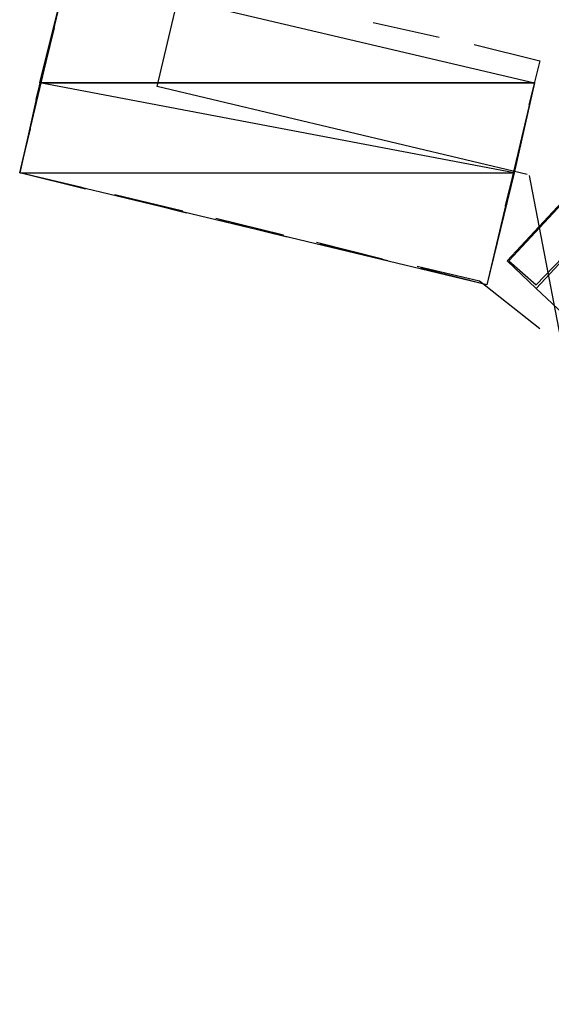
# Model space of a CAD drawing. Header units: feet. Extents: x -79 to 198, y -22 to 181.
# Tile 433 of 656: x 113.4 to 117.27, y 52.99 to 60.14. Entities that reach past the tile are written whole.
import ezdxf

# ---------------------------------------------------------------- set-up
doc = ezdxf.new("R2010")
doc.units = ezdxf.units.FT
doc.layers.add('A-LINEA', color=7, linetype='CONTINUOUS')
doc.layers.add('A-MURO-CONCRETO', color=8, linetype='CONTINUOUS')

msp = doc.modelspace()

# ---------------------------------------------------------------- linework, layer by layer
at = {"layer": 'A-LINEA'}
for p, q in [((113.5333, 59.5911), (113.6533, 60.0844)), ((113.5333, 59.5911), (113.6533, 60.0844)), ((115.9733, 60.1244), (116.4533, 60.0178)), ((115.9733, 60.1244), (116.4533, 60.0178)), ((113.52, 59.5644), (113.64, 60.0444)), ((113.52, 59.5644), (113.64, 60.0444)), ((117.0533, 59.2711), (116.9333, 58.7911)), ((117.0533, 59.2711), (116.9333, 58.7911)), ((121.3249, 37.0601), (117.1103, 59.0105)), ((121.3249, 37.0601), (117.1103, 59.0105)), ((114.5867, 58.7511), (114.0933, 58.8711)), ((114.5867, 58.7511), (114.0933, 58.8711)), ((114.6133, 58.7378), (114.1333, 58.8578)), ((114.6133, 58.7378), (114.1333, 58.8578)), ((115.32, 58.5778), (114.8267, 58.6978)), ((115.32, 58.5778), (114.8267, 58.6978)), ((115.3467, 58.5644), (114.8533, 58.6844)), ((115.3467, 58.5644), (114.8533, 58.6844)), ((116.04, 58.4044), (115.56, 58.5244)), ((116.04, 58.4044), (115.56, 58.5244)), ((116.08, 58.3911), (115.5867, 58.5111)), ((116.08, 58.3911), (115.5867, 58.5111)), ((116.88, 58.5511), (116.8, 58.2178)), ((116.88, 58.5511), (116.8, 58.2178)), ((116.8, 58.2178), (116.32, 58.3378)), ((116.8, 58.2178), (116.32, 58.3378)), ((117.16, 58.1911), (119.48, 55.9911)), ((117.16, 58.1911), (119.48, 55.9911))]:
    msp.add_line(p, q, dxfattribs=at)
for points in [[(117.0933, 59.0178), (114.4, 59.6578), (118.2, 75.6978), (122, 91.7511), (124.68, 91.1111)], [(117.0933, 59.0178), (114.4, 59.6578), (118.2, 75.6978), (122, 91.7511), (124.68, 91.1111)], [(117.1467, 59.6844), (116.8, 58.2178), (113.4, 59.0311), (113.7467, 60.4844), (117.1467, 59.6844)], [(117.1467, 59.6844), (116.8, 58.2178), (113.4, 59.0311), (113.7467, 60.4844), (117.1467, 59.6844)], [(116.7067, 59.9644), (117.1867, 59.8444), (117.1067, 59.5244)], [(116.7067, 59.9644), (117.1867, 59.8444), (117.1067, 59.5244)], [(113.88, 58.9111), (113.4, 59.0311), (113.48, 59.3511)], [(113.88, 58.9111), (113.4, 59.0311), (113.48, 59.3511)], [(113.8533, 58.9244), (113.4, 59.0311), (113.4667, 59.3111)], [(113.8533, 58.9244), (113.4, 59.0311), (113.4667, 59.3111)], [(116.9467, 58.3911), (117.16, 58.1911), (117.56, 58.6178), (117.3467, 58.8178), (116.9467, 58.3911)], [(116.9467, 58.3911), (117.16, 58.1911), (117.56, 58.6178), (117.3467, 58.8178), (116.9467, 58.3911)], [(116.96, 58.3911), (117.16, 58.2178), (117.5467, 58.6178), (117.3467, 58.8044), (116.96, 58.3911)], [(116.96, 58.3911), (117.16, 58.2178), (117.5467, 58.6178), (117.3467, 58.8044), (116.96, 58.3911)], [(117.1867, 57.8978), (116.7467, 58.2444), (116.2933, 58.3511)], [(117.1867, 57.8978), (116.7467, 58.2444), (116.2933, 58.3511)]]:
    msp.add_lwpolyline(points, dxfattribs=at)
at = {"layer": 'A-MURO-CONCRETO'}
for points in [[(113.7467, 60.4844), (117.1467, 59.6844), (113.5467, 59.6844), (113.7467, 60.4844), (113.7467, 60.4844)], [(113.7467, 60.4844), (117.1467, 59.6844), (113.5467, 59.6844), (113.7467, 60.4844), (113.7467, 60.4844)], [(113.5467, 59.6844), (113.4, 59.0311), (117, 59.0311), (113.5467, 59.6844)], [(113.5467, 59.6844), (113.4, 59.0311), (117, 59.0311), (113.5467, 59.6844)], [(113.5467, 59.6844), (117.1467, 59.6844), (117, 59.0311), (113.5467, 59.6844), (113.5467, 59.6844)], [(113.5467, 59.6844), (117.1467, 59.6844), (117, 59.0311), (113.5467, 59.6844), (113.5467, 59.6844)], [(113.4, 59.0311), (117, 59.0311), (116.8, 58.2178), (113.4, 59.0311), (113.4, 59.0311)], [(113.4, 59.0311), (117, 59.0311), (116.8, 58.2178), (113.4, 59.0311), (113.4, 59.0311)]]:
    msp.add_lwpolyline(points, dxfattribs=at)

doc.saveas('drawing.dxf')
